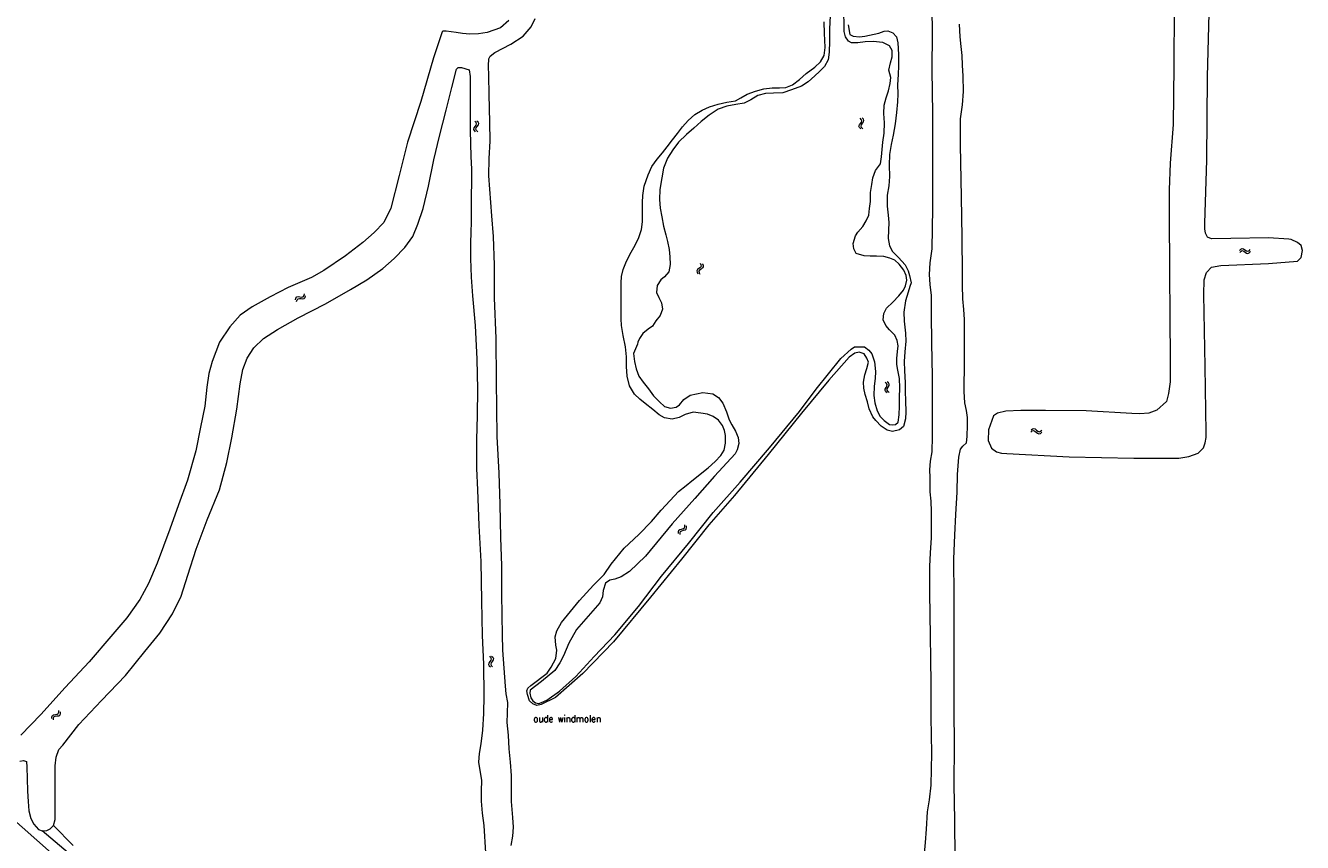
# Model space of a CAD drawing. Header units: metres. Extents: x 189705 to 199106, y 581686 to 588448.
# Tile 549 of 555: x 198279 to 198577, y 587684 to 587874. Entities that reach past the tile are written whole.
import ezdxf

# ---------------------------------------------------------------- set-up
doc = ezdxf.new("R2010")
doc.units = ezdxf.units.M
doc.layers.add('B-WA-OG-GBKN-G', color=7, linetype='Continuous', lineweight=18)
doc.styles.add('Style-STANDARD', font='STANDARD.shx')

msp = doc.modelspace()

# ---------------------------------------------------------------- linework, layer by layer
at = {"layer": 'B-WA-OG-GBKN-G'}
for p, q in [((198384.094, 587851.756), (198383.806, 587852.047)), ((198384.226, 587851.447), (198384.094, 587851.756)), ((198384.589, 587851.792), (198384.301, 587852.082)), ((198384.723, 587851.482), (198384.589, 587851.792)), ((198473.974, 587852.476), (198473.692, 587852.772)), ((198473.762, 587851.522), (198474.008, 587851.848)), ((198474.1, 587852.164), (198473.974, 587852.476)), ((198474.008, 587851.848), (198474.1, 587852.164)), ((198474.47, 587852.502), (198474.188, 587852.798)), ((198474.258, 587851.55), (198474.506, 587851.874)), ((198474.598, 587852.19), (198474.47, 587852.502)), ((198474.506, 587851.874), (198474.598, 587852.19)), ((198383.574, 587850.142), (198383.66, 587850.47)), ((198383.706, 587849.843), (198383.574, 587850.142)), ((198383.66, 587850.47), (198383.9, 587850.799)), ((198383.993, 587849.554), (198383.706, 587849.843)), ((198383.9, 587850.799), (198384.14, 587851.129)), ((198384.074, 587850.182), (198384.156, 587850.497)), ((198384.203, 587849.88), (198384.074, 587850.182)), ((198384.14, 587851.129), (198384.226, 587851.447)), ((198384.156, 587850.497), (198384.395, 587850.836)), ((198384.489, 587849.59), (198384.203, 587849.88)), ((198384.395, 587850.836), (198384.637, 587851.165)), ((198384.637, 587851.165), (198384.723, 587851.482)), ((198473.424, 587850.872), (198473.516, 587851.198)), ((198473.55, 587850.57), (198473.424, 587850.872)), ((198473.516, 587851.198), (198473.762, 587851.522)), ((198473.832, 587850.276), (198473.55, 587850.57)), ((198473.924, 587850.902), (198474.012, 587851.216)), ((198474.048, 587850.598), (198473.924, 587850.902)), ((198474.012, 587851.216), (198474.258, 587851.55)), ((198474.328, 587850.302), (198474.048, 587850.598)), ((198562.226, 587821.926), (198562.513, 587822.215)), ((198562.513, 587822.215), (198562.812, 587822.348)), ((198562.812, 587822.348), (198563.14, 587822.264)), ((198563.14, 587822.264), (198563.47, 587822.026)), ((198563.47, 587822.026), (198563.801, 587821.788)), ((198564.428, 587821.837), (198564.718, 587822.126)), ((198562.264, 587821.431), (198562.553, 587821.718)), ((198562.553, 587821.718), (198562.854, 587821.849)), ((198562.854, 587821.849), (198563.17, 587821.769)), ((198563.17, 587821.769), (198563.51, 587821.531)), ((198563.51, 587821.531), (198563.839, 587821.29)), ((198563.801, 587821.788), (198564.12, 587821.703)), ((198563.839, 587821.29), (198564.157, 587821.206)), ((198564.12, 587821.703), (198564.428, 587821.837)), ((198564.157, 587821.206), (198564.466, 587821.342)), ((198564.466, 587821.342), (198564.755, 587821.631)), ((198435.776, 587817.431), (198435.603, 587817.152)), ((198435.603, 587817.152), (198435.642, 587816.817)), ((198435.642, 587816.817), (198435.834, 587816.456)), ((198436.102, 587817.677), (198435.776, 587817.431)), ((198436.263, 587817.322), (198436.089, 587817.043)), ((198436.089, 587817.043), (198436.127, 587816.708)), ((198436.429, 587817.932), (198436.102, 587817.677)), ((198436.127, 587816.708), (198436.319, 587816.347)), ((198436.587, 587817.57), (198436.263, 587817.322)), ((198436.37, 587818.897), (198436.561, 587818.537)), ((198436.598, 587818.211), (198436.429, 587817.932)), ((198436.561, 587818.537), (198436.598, 587818.211)), ((198436.911, 587817.816), (198436.587, 587817.57)), ((198436.855, 587818.789), (198437.048, 587818.43)), ((198437.088, 587818.105), (198436.911, 587817.816)), ((198437.048, 587818.43), (198437.088, 587818.105)), ((198341.979, 587810.407), (198342.095, 587810.797)), ((198342.095, 587810.797), (198342.296, 587811.056)), ((198342.246, 587809.988), (198342.365, 587810.378)), ((198342.296, 587811.056), (198342.625, 587811.136)), ((198342.365, 587810.378), (198342.569, 587810.635)), ((198342.569, 587810.635), (198342.885, 587810.714)), ((198342.625, 587811.136), (198343.028, 587811.082)), ((198342.885, 587810.714), (198343.297, 587810.664)), ((198343.028, 587811.082), (198343.433, 587811.029)), ((198343.297, 587810.664), (198343.701, 587810.608)), ((198343.433, 587811.029), (198343.753, 587811.104)), ((198343.701, 587810.608), (198344.022, 587810.684)), ((198343.753, 587811.104), (198343.963, 587811.368)), ((198343.963, 587811.368), (198344.081, 587811.759)), ((198344.022, 587810.684), (198344.23, 587810.949)), ((198344.23, 587810.949), (198344.348, 587811.34)), ((198479.826, 587790.89), (198479.505, 587791.143)), ((198479.509, 587789.224), (198479.554, 587789.56)), ((198479.676, 587788.943), (198479.509, 587789.224)), ((198479.554, 587789.56), (198479.752, 587789.916)), ((198479.752, 587789.916), (198479.949, 587790.273)), ((198479.995, 587790.599), (198479.826, 587790.89)), ((198479.949, 587790.273), (198479.995, 587790.599)), ((198480.314, 587790.986), (198479.993, 587791.239)), ((198480, 587789.325), (198480.042, 587789.648)), ((198480.165, 587789.041), (198480, 587789.325)), ((198480.042, 587789.648), (198480.239, 587790.013)), ((198480.239, 587790.013), (198480.438, 587790.369)), ((198480.485, 587790.695), (198480.314, 587790.986)), ((198480.438, 587790.369), (198480.485, 587790.695)), ((198479.997, 587788.692), (198479.676, 587788.943)), ((198480.485, 587788.788), (198480.165, 587789.041)), ((198513.558, 587780.027), (198513.87, 587780.288)), ((198513.87, 587780.288), (198514.18, 587780.393)), ((198514.18, 587780.393), (198514.499, 587780.279)), ((198514.499, 587780.279), (198514.805, 587780.012)), ((198513.55, 587779.53), (198513.864, 587779.789)), ((198513.864, 587779.789), (198514.176, 587779.892)), ((198514.176, 587779.892), (198514.483, 587779.783)), ((198514.483, 587779.783), (198514.8, 587779.515)), ((198514.8, 587779.515), (198515.106, 587779.246)), ((198514.805, 587780.012), (198515.114, 587779.744)), ((198515.106, 587779.246), (198515.415, 587779.132)), ((198515.114, 587779.744), (198515.423, 587779.631)), ((198515.415, 587779.132), (198515.735, 587779.239)), ((198515.423, 587779.631), (198515.743, 587779.735)), ((198515.735, 587779.239), (198516.05, 587779.5)), ((198515.743, 587779.735), (198516.057, 587779.997)), ((198431.302, 587756.306), (198431.392, 587756.62)), ((198431.392, 587756.62), (198431.668, 587756.818)), ((198431.668, 587756.818), (198432.062, 587756.917)), ((198431.802, 587756.332), (198432.067, 587756.522)), ((198432.062, 587756.917), (198432.458, 587757.018)), ((198432.067, 587756.522), (198432.467, 587756.629)), ((198432.458, 587757.018), (198432.727, 587757.208)), ((198432.467, 587756.629), (198432.863, 587756.728)), ((198432.727, 587757.208), (198432.823, 587757.53)), ((198432.823, 587757.53), (198432.788, 587757.937)), ((198432.863, 587756.728), (198433.132, 587756.917)), ((198433.132, 587756.917), (198433.227, 587757.241)), ((198433.227, 587757.241), (198433.192, 587757.648)), ((198431.339, 587755.9), (198431.302, 587756.306)), ((198431.709, 587756.017), (198431.802, 587756.332)), ((198431.743, 587755.611), (198431.709, 587756.017)), ((198387.204, 587727.244), (198387.498, 587726.962)), ((198387.498, 587726.962), (198387.635, 587726.664)), ((198387.635, 587726.664), (198387.562, 587726.346)), ((198387.699, 587727.293), (198387.994, 587727.012)), ((198387.994, 587727.012), (198388.134, 587726.717)), ((198388.134, 587726.717), (198388.057, 587726.387)), ((198387.099, 587725.666), (198387.021, 587725.346)), ((198387.021, 587725.346), (198387.164, 587725.04)), ((198387.332, 587726.001), (198387.099, 587725.666)), ((198387.164, 587725.04), (198387.459, 587724.757)), ((198387.562, 587726.346), (198387.332, 587726.001)), ((198387.595, 587725.715), (198387.518, 587725.395)), ((198387.518, 587725.395), (198387.658, 587725.089)), ((198387.826, 587726.052), (198387.595, 587725.715)), ((198387.658, 587725.089), (198387.953, 587724.806)), ((198388.057, 587726.387), (198387.826, 587726.052)), ((198285.121, 587712.742), (198285.132, 587713.149)), ((198285.132, 587713.149), (198285.258, 587713.451)), ((198285.258, 587713.451), (198285.555, 587713.615)), ((198285.489, 587712.408), (198285.502, 587712.815)), ((198285.502, 587712.815), (198285.631, 587713.117)), ((198285.555, 587713.615), (198285.958, 587713.668)), ((198285.631, 587713.117), (198285.916, 587713.275)), ((198285.916, 587713.275), (198286.327, 587713.335)), ((198285.958, 587713.668), (198286.363, 587713.722)), ((198286.327, 587713.335), (198286.732, 587713.386)), ((198286.363, 587713.722), (198286.652, 587713.879)), ((198286.652, 587713.879), (198286.786, 587714.188)), ((198286.732, 587713.386), (198287.021, 587713.543)), ((198286.786, 587714.188), (198286.798, 587714.596)), ((198287.021, 587713.543), (198287.153, 587713.853)), ((198287.153, 587713.853), (198287.165, 587714.262))]:
    msp.add_line(p, q, dxfattribs=at)
at = {"layer": 'B-WA-OG-GBKN-G', "flags": 128}
for points in [[(198490.358, 587883.742), (198490.463, 587872.756), (198490.424, 587863.923), (198490.547, 587853.851), (198490.595, 587843.093), (198490.556, 587831.725), (198490.436, 587822.264), (198489.979, 587819.045), (198489.796, 587816.305), (198489.946, 587813.977), (198490.263, 587811.37), (198490.266, 587807.028), (198490.309, 587800.281)], [(198505.734, 587783.958), (198504.824, 587783.354), (198503.614, 587780.068), (198503.536, 587777.54), (198504.318, 587775.761), (198505.493, 587774.912), (198506.645, 587774.647), (198507.928, 587774.511), (198522.467, 587773.761), (198537.54, 587773.424), (198548.013, 587773.435), (198550.387, 587773.812), (198552.582, 587774.617), (198553.781, 587775.894), (198554.202, 587777.045), (198554.415, 587778.25), (198554.434, 587779.455), (198554.164, 587794.855), (198553.862, 587811.603), (198553.97, 587815.077), (198554.471, 587816.746), (198555.67, 587818.01), (198557.863, 587818.375), (198568.922, 587818.823), (198575.73, 587819.436), (198576.615, 587820.274), (198576.883, 587821.88), (198576.565, 587823.074), (198575.752, 587823.791), (198574.265, 587824.486), (198573.669, 587824.528), (198568.979, 587824.837), (198560.151, 587824.662), (198555.679, 587824.608), (198554.709, 587825.014), (198554.286, 587825.95), (198554.07, 587826.923), (198554.142, 587828.258), (198554.607, 587842.98), (198554.733, 587862.422), (198555.268, 587883.223)], [(198474.876, 587870.534), (198473.149, 587870.304), (198471.716, 587870.309), (198470.949, 587870.676), (198470.301, 587871.687), (198469.992, 587872.932), (198469.925, 587878.853)], [(198391.817, 587705.64), (198391.638, 587708.878), (198391.379, 587711.777), (198391.451, 587713.998), (198391.51, 587716.44), (198391.152, 587718.493), (198390.949, 587720.246), (198390.779, 587722.356), (198390.381, 587728.656), (198390.268, 587732.297), (198390.21, 587736.668), (198390.082, 587741.996), (198390.075, 587748.392), (198389.867, 587754.886), (198389.741, 587762.709), (198389.508, 587769.92), (198388.987, 587778.474), (198388.876, 587791.546), (198388.756, 587801.356), (198388.406, 587810.859), (198388.383, 587818.454), (198388.137, 587825.176), (198387.793, 587829.945), (198387.104, 587839.307), (198387.136, 587843.371), (198387.363, 587847.383), (198387.317, 587851.792), (198387.154, 587858.247), (198387.076, 587862.605), (198386.992, 587864.996), (198387.075, 587866.617), (198387.422, 587867.228), (198388.513, 587868.091), (198392.244, 587869.982), (198395.089, 587871.843), (198396.92, 587874.026), (198397.876, 587875.977)], [(198466.694, 587876.72), (198466.528, 587873.548), (198466.52, 587870.747), (198466.48, 587868.162), (198466.214, 587866.384), (198465.421, 587864.83), (198464.239, 587863.674), (198463.102, 587862.59), (198461.607, 587861.266), (198459.988, 587860.242), (198457.693, 587859.376), (198455.633, 587858.685), (198453.477, 587858.607), (198451.62, 587858.488), (198449.815, 587858.077), (198448.196, 587857.059), (198446.67, 587856.276), (198444.676, 587855.917), (198442.584, 587855.585), (198440.615, 587854.822), (198438.468, 587853.461), (198436.64, 587851.994), (198434.922, 587850.456), (198433.211, 587848.924), (198431.317, 587847.138), (198429.976, 587845.351), (198428.746, 587843.433), (198427.84, 587841.065), (198427.449, 587838.8), (198426.991, 587836.15), (198426.9, 587833.799), (198427.017, 587831.74), (198427.402, 587829.727), (198427.839, 587827.563)], [(198546.961, 587878.431), (198546.891, 587864.886), (198546.691, 587851.304), (198545.984, 587842.273), (198545.783, 587836), (198545.752, 587830.012), (198545.829, 587817.283), (198545.953, 587806.135), (198546.046, 587796.699), (198546.031, 587791.242), (198545.628, 587788.522), (198545.152, 587786.697), (198542.925, 587784.609), (198541.029, 587783.944), (198538.942, 587783.787), (198537.101, 587783.835), (198526.424, 587784.499), (198516.975, 587784.587), (198511.207, 587784.604), (198507.707, 587784.402), (198505.734, 587783.958)], [(198391.725, 587875.526), (198389.792, 587873.819), (198386.663, 587872.721), (198384.682, 587872.453), (198382.662, 587872.375), (198380.943, 587872.51), (198379.426, 587872.697), (198378.326, 587872.902), (198377.122, 587873.062), (198376.379, 587873.051), (198376.216, 587872.889), (198374.198, 587866.831), (198371.185, 587856.647), (198368.128, 587847.192), (198366.17, 587839.382)], [(198465.286, 587867.334), (198465.519, 587869.255), (198465.433, 587870.968), (198465.36, 587872.512), (198465.303, 587875.248)], [(198470.889, 587874.508), (198471.32, 587872.305), (198472.035, 587871.905), (198473.565, 587871.725), (198474.81, 587871.871), (198475.879, 587872.148), (198478.023, 587872.565), (198479.275, 587873.049), (198480.193, 587873.118), (198481.325, 587872.672), (198482.182, 587871.751), (198482.491, 587870.363), (198482.684, 587867.568), (198482.683, 587864.937), (198482.573, 587862.957), (198482.429, 587860.508), (198482.481, 587858.424), (198482.41, 587856.587), (198482.201, 587854.054), (198481.854, 587851.457), (198481.384, 587848.827), (198480.967, 587846.607), (198480.583, 587844.315), (198480.451, 587841.789), (198480.56, 587839.131)], [(198497.793, 587858.96), (198497.734, 587862.512), (198497.572, 587865.092), (198497.5, 587867.406), (198497.271, 587869.487), (198497.062, 587871.75), (198496.889, 587874.661)], [(198479.226, 587807.231), (198479.842, 587808.415), (198481.351, 587809.856), (198482.749, 587811.278), (198483.775, 587812.63), (198484.286, 587813.618), (198484.61, 587814.959), (198484.463, 587816.067), (198483.894, 587817.306), (198482.804, 587818.703), (198481.823, 587819.644), (198480.632, 587820.117), (198479.24, 587820.479), (198477.481, 587820.549), (198476.068, 587820.554), (198474.635, 587820.616), (198472.781, 587821.15), (198472.224, 587822.285), (198472.11, 587823.535), (198472.578, 587825.293), (198473.199, 587826.183), (198474.311, 587827.482), (198475.142, 587828.815), (198475.699, 587830.116), (198475.899, 587831.653), (198476.139, 587833.306), (198476.113, 587835.436), (198476.437, 587837.305), (198476.683, 587838.834), (198477.274, 587840.533), (198478.412, 587842.099), (198478.717, 587843.713), (198478.846, 587845.446), (198478.994, 587847.158), (198479.313, 587849.28), (198479.405, 587851.644), (198479.235, 587853.84), (198479.287, 587855.807), (198479.741, 587857.499), (198480.287, 587859.158), (198480.728, 587860.824), (198480.85, 587862.224), (198480.419, 587863.978), (198480.775, 587865.683), (198481.17, 587867.05), (198481.207, 587868.508), (198480.54, 587869.618), (198479.031, 587870.423), (198476.772, 587870.645), (198474.876, 587870.534)], [(198419.163, 587797.109), (198418.955, 587799.435), (198418.422, 587802.029), (198418.026, 587804.408), (198417.913, 587805.958), (198417.913, 587808.088), (198417.963, 587809.625), (198417.96, 587810.941), (198417.946, 587812.699), (198417.971, 587814.353), (198418.014, 587815.819), (198418.41, 587817.446), (198419.197, 587819.411), (198420.265, 587821.524), (198421.241, 587823.163), (198422.08, 587824.893), (198422.717, 587826.799), (198422.931, 587828.57), (198422.924, 587830.752), (198422.912, 587833.051), (198422.975, 587834.725), (198423.34, 587836.906), (198424.234, 587839.561), (198425.125, 587841.512), (198426.368, 587843.202), (198427.571, 587844.677), (198428.715, 587846.093), (198429.918, 587847.705), (198431.076, 587849.212), (198432.24, 587850.726), (198433.618, 587852.246), (198435.16, 587853.597), (198436.81, 587854.582), (198438.558, 587855.417), (198440.573, 587856.029), (198442.606, 587856.499), (198444.652, 587856.76), (198445.892, 587857.459), (198447.354, 587858.341), (198449.29, 587859.045), (198451.22, 587859.593), (198453.161, 587859.795), (198454.92, 587859.816), (198456.347, 587859.923), (198457.886, 587860.517), (198459.583, 587861.763), (198461.144, 587863.165), (198463.167, 587864.676), (198464.415, 587865.891), (198465.286, 587867.334)], [(198369.312, 587825.154), (198370.532, 587828.043), (198371.787, 587831.686), (198373.027, 587836.874), (198374.218, 587843.032), (198375.57, 587848.544), (198377.125, 587854.584), (198378.45, 587859.914), (198379.512, 587864.197), (198379.943, 587864.599), (198380.692, 587864.578), (198382.507, 587864.058), (198382.756, 587862.442), (198382.73, 587857.837), (198382.699, 587849.904), (198382.85, 587843.781), (198383.004, 587840.83), (198383.001, 587837.476), (198382.935, 587835.027), (198382.945, 587831.946), (198382.969, 587828.898), (198382.868, 587825.798), (198382.804, 587823.974), (198382.831, 587820.046), (198382.981, 587815.63), (198383.274, 587811.343), (198383.905, 587804.431), (198384.311, 587796.575), (198384.401, 587789.573), (198384.35, 587783.424), (198384.203, 587777.719), (198384.209, 587771.056), (198384.402, 587766.066), (198384.762, 587757.761), (198385.179, 587749.377), (198385.367, 587740.199), (198385.505, 587732.116), (198385.798, 587725.38), (198385.952, 587718.033), (198385.816, 587713.917), (198385.635, 587710.003), (198385.247, 587706.832), (198384.863, 587704.599), (198384.681, 587702.554), (198384.955, 587700.6), (198385.372, 587698.345), (198385.279, 587695.805), (198385.292, 587693.447), (198385.551, 587690.659), (198385.92, 587687.798)], [(198495.904, 587680.077), (198495.827, 587689.021), (198495.649, 587697.266), (198495.71, 587706.585), (198495.655, 587714.719), (198495.606, 587722.736), (198495.664, 587732.755), (198495.669, 587741.251), (198495.578, 587749.975), (198495.755, 587755.464), (198496.053, 587760.349), (198496.365, 587765.538), (198496.438, 587769.673), (198496.685, 587773.677), (198497.149, 587775.567), (198497.625, 587776.251), (198498.517, 587776.992), (198498.693, 587778.501), (198498.772, 587781.145), (198498.749, 587782.966), (198498.511, 587784.555), (198498.144, 587786.339), (198497.97, 587789.017), (198497.962, 587791.253), (198498.034, 587793.799), (198498.034, 587800.177), (198498.063, 587805.795), (198497.894, 587808.142), (198497.634, 587810.632), (198497.573, 587813.808), (198497.581, 587816.595), (198497.488, 587824.898), (198497.316, 587834.393), (198497.132, 587846.468), (198497.08, 587852.625), (198497.615, 587855.882), (198497.793, 587858.96)], [(198366.17, 587839.382), (198364.186, 587831.8), (198362.561, 587828.392), (198360.333, 587826.067), (198357.701, 587823.717), (198353.641, 587820.609), (198348.602, 587817.238), (198345.679, 587815.572), (198340.26, 587813.276), (198336.091, 587811.042), (198331.877, 587808.749), (198329.057, 587806.836), (198326.646, 587804.075), (198324.212, 587800.48), (198322.512, 587796.004), (198321.747, 587793.16), (198321.263, 587790.022), (198320.832, 587785.549), (198319.828, 587780.667), (198318.736, 587775.134), (198316.756, 587768.334), (198314.673, 587762.543), (198312.657, 587756.863), (198309.676, 587748.978), (198307.649, 587744.249), (198305.678, 587740.503), (198302.604, 587736.246), (198298.93, 587731.893), (198293.832, 587725.955), (198288.219, 587719.96), (198282.58, 587713.692), (198277.901, 587708.821)], [(198480.56, 587839.131), (198480.406, 587836.981), (198480.028, 587834.761), (198480.014, 587832.247), (198480.209, 587830.097), (198480.387, 587828.442), (198480.297, 587826.638), (198480.206, 587824.71), (198480.527, 587822.938), (198481.285, 587821.646), (198482.661, 587820.261), (198484.239, 587818.53), (198484.932, 587817.16), (198485.209, 587816.046), (198485.575, 587814.344), (198485.329, 587813.466)], [(198285.492, 587687.806), (198285.926, 587689.179), (198285.882, 587691.999), (198285.876, 587698.858), (198285.937, 587701.665), (198286.171, 587703.716), (198286.743, 587705.466), (198287.716, 587706.479), (198291.424, 587711.366), (198296.756, 587716.912), (198302.296, 587722.745), (198306.794, 587728.32), (198310.357, 587732.608), (198313.262, 587737.178), (198315.339, 587741.301), (198316.891, 587746.168), (198318.831, 587752.259), (198321.385, 587759.058), (198324.252, 587766.058), (198325.925, 587772.422), (198327.148, 587778.164), (198328.268, 587784.856), (198329.081, 587790.754), (198329.703, 587794.12), (198330.727, 587796.794), (198332.239, 587799.199), (198334.538, 587801.4), (198337.788, 587803.449), (198342.59, 587806.203), (198348.944, 587809.427), (198354.79, 587812.823), (198358.652, 587815.084), (198362.386, 587817.698), (198364.998, 587819.989), (198367.513, 587822.62), (198369.312, 587825.154)], [(198427.839, 587827.563), (198428.347, 587825.568), (198428.74, 587823.978), (198429.162, 587822.148), (198429.307, 587820.415), (198429.353, 587818.63), (198429.048, 587816.879), (198428.075, 587815.762), (198427.213, 587815.028), (198426.323, 587813.754), (198426.214, 587812.068), (198426.725, 587810.952), (198427.392, 587809.68), (198427.57, 587808.227), (198427.071, 587806.724), (198426.051, 587805.509), (198425.226, 587804.235), (198424.254, 587803.541), (198423.026, 587802.496), (198422.248, 587801.352), (198421.867, 587800.52), (198421.742, 587800.045), (198420.833, 587797.845), (198421.068, 587795.968)], [(198485.329, 587813.466), (198484.94, 587812.166), (198484.315, 587810.149), (198483.917, 587807.499), (198483.943, 587805.402), (198484.254, 587802.574), (198484.32, 587800.718), (198484.123, 587798.263), (198483.999, 587795.997), (198484.065, 587793.808), (198484.2, 587791.131), (198484.213, 587788.968), (198484.298, 587786.845), (198484.355, 587784.259), (198484.311, 587782.643), (198483.791, 587780.815), (198482.884, 587780.082), (198481.254, 587779.644), (198480.024, 587779.999), (198478.607, 587780.895), (198477.367, 587782.274), (198476.627, 587783.122), (198475.786, 587784.968), (198475.38, 587786.585), (198474.884, 587788.273), (198474.556, 587789.766), (198474.502, 587791.14), (198474.82, 587792.911), (198475.273, 587794.349), (198475.656, 587795.852), (198475.248, 587796.804), (198474.613, 587797.751), (198473.468, 587798.21), (198472.483, 587797.946), (198471.106, 587796.999), (198466.401, 587791.659), (198460.034, 587783.947), (198452.228, 587774.272), (198444.39, 587764.721), (198438.383, 587757.868), (198432.048, 587749.921), (198424.818, 587741.046), (198416.137, 587730.65), (198409.016, 587723.233), (198402.596, 587717.619), (198399.302, 587715.974), (198398.272, 587715.775), (198397.349, 587716.149), (198396.569, 587716.836), (198396.092, 587718.335)], [(198398.729, 587716.234), (198399.394, 587716.46), (198400.594, 587716.997), (198403.571, 587719.111), (198407.372, 587722.533), (198411.619, 587727.203), (198416.467, 587732.217), (198421.965, 587738.876), (198427.34, 587745.907), (198433.655, 587753.509), (198439.395, 587760.806), (198445.688, 587767.861), (198452.519, 587775.878), (198459.546, 587784.363), (198463.469, 587789.523), (198469.203, 587796.677), (198471.587, 587798.845), (198472.416, 587799.403), (198474.682, 587799.396), (198475.735, 587798.624), (198476.43, 587797.782), (198477.069, 587795.943), (198477.271, 587793.683), (198477.174, 587792.016), (198476.974, 587790.218), (198476.921, 587788.037), (198477.092, 587786.395), (198477.64, 587784.452), (198478.385, 587783.199), (198479.308, 587782.239), (198480.536, 587781.298), (198481.252, 587781.237), (198481.916, 587781.293), (198482.544, 587781.878), (198482.802, 587783.531), (198482.861, 587785.602), (198482.893, 587787.576), (198482.958, 587789.855), (198482.867, 587792.07), (198482.469, 587793.973), (198482.232, 587795.322), (198482.23, 587796.723), (198482.384, 587798.324), (198482.577, 587799.659), (198482.34, 587800.93), (198481.764, 587802.163), (198480.537, 587803.417), (198479.68, 587804.396), (198479.104, 587805.681), (198479.226, 587807.231)], [(198490.309, 587800.281), (198490.529, 587792.594), (198490.512, 587786.845), (198490.485, 587782.743), (198490.463, 587778.485), (198490.431, 587774.947), (198490.07, 587772.739), (198489.891, 587770.744), (198489.939, 587768.909), (198489.947, 587765.591), (198490.195, 587763.425), (198490.306, 587761.02), (198490.287, 587758.518), (198490.249, 587754.902), (198490.062, 587751.339), (198489.857, 587748.19), (198489.877, 587745.617), (198489.859, 587742.221), (198489.929, 587736.848), (198490.04, 587732.052), (198490.121, 587726.497), (198490.223, 587721.007), (198490.227, 587713.068), (198490.313, 587704.63), (198490.158, 587697.171), (198489.816, 587693.744), (198489.361, 587690.947), (198489.068, 587686.93), (198488.883, 587683.82), (198488.65, 587681.236)], [(198396.092, 587718.335), (198395.97, 587719.182), (198396.207, 587719.774), (198396.84, 587720.398), (198400.724, 587723.33), (198401.634, 587724.715), (198402.702, 587726.75), (198402.942, 587728.632), (198402.737, 587729.805), (198402.58, 587731.766), (198402.91, 587733.198), (198404.029, 587735.096), (198408.233, 587740.248), (198411.52, 587743.834), (198413.963, 587746.347), (198415.638, 587748.765), (198418.645, 587752.469), (198422.041, 587755.631), (198425.047, 587758.696), (198427.256, 587761.288), (198429.412, 587763.561), (198431.327, 587765.698), (198433.142, 587767.087), (198434.474, 587768.138), (198438.215, 587771.181), (198439.848, 587772.636), (198441.22, 587774.097), (198441.953, 587775.339), (198442.29, 587776.914), (198442.282, 587778.764), (198442.025, 587779.911), (198441.586, 587781.078), (198440.658, 587782.305), (198439.417, 587783.156), (198438.122, 587783.733), (198436.508, 587783.985), (198434.711, 587784.186), (198432.859, 587783.664), (198431.457, 587782.971), (198429.847, 587782.52), (198428.057, 587782.871), (198426.841, 587783.578), (198425.301, 587784.8), (198423.559, 587786.186), (198422.299, 587787.193), (198421.045, 587788.395), (198419.872, 587790.301), (198419.332, 587792.556), (198419.169, 587794.856), (198419.163, 587797.109)], [(198421.068, 587795.968), (198421.486, 587794.254), (198422.1, 587792.597), (198423.112, 587791.142), (198424.299, 587789.601), (198425.499, 587788.021), (198426.895, 587786.552), (198428.038, 587785.532), (198429.496, 587785.091), (198430.754, 587785.335), (198431.544, 587785.899), (198432.55, 587787.108), (198434.025, 587788.113), (198435.492, 587788.473), (198437.004, 587788.736), (198439.341, 587788.429), (198440.622, 587787.631), (198441.634, 587786.241), (198442.533, 587784.284), (198443.166, 587782.354), (198443.735, 587781.193), (198444.591, 587779.744), (198445.244, 587778.251), (198445.409, 587776.85), (198444.988, 587775.399), (198444.542, 587774.495), (198439.74, 587769.279), (198435.152, 587764.069), (198429.852, 587758.158), (198423.661, 587750.608), (198419.886, 587747.037), (198417.986, 587745.786), (198416.474, 587745.217), (198415.333, 587744.973), (198414.27, 587744.331), (198413.75, 587742.561), (198413.628, 587741.096), (198412.96, 587739.711), (198407.548, 587733.487), (198405.708, 587730.314), (198404.462, 587727.309), (198403.649, 587725.677), (198402.445, 587723.928), (198399.337, 587721.332), (198396.732, 587719.308), (198396.607, 587718.644), (198396.916, 587717.562), (198397.331, 587716.824), (198397.994, 587716.353), (198398.729, 587716.234)], [(198489.038, 587500), (198393.664, 587585.045), (198271.981, 587692.83), (198196.963, 587760.046), (198171.839, 587782.452)], [(198277.681, 587702.758), (198278.509, 587702.957), (198279.192, 587702.668), (198279.338, 587701.352), (198279.369, 587698.721), (198279.458, 587695.783), (198279.633, 587693.347), (198279.796, 587691.229), (198280.234, 587689.443), (198280.914, 587688.074), (198282.063, 587686.859), (198282.896, 587686.563)], [(198392.257, 587683.116), (198392.713, 587685.277), (198392.798, 587687.361), (198392.668, 587689.654), (198392.36, 587693.381), (198392.362, 587696.461), (198392.371, 587699.412), (198392.146, 587702.513), (198391.817, 587705.64)], [(198282.896, 587686.563), (198283.983, 587686.599), (198284.72, 587686.968), (198285.492, 587687.806)], [(198288.967, 587681.395), (198282.896, 587686.563)], [(198290.095, 587683.079), (198285.492, 587687.806)], [(198385.92, 587687.798), (198386.311, 587681.381)]]:
    msp.add_lwpolyline(points, dxfattribs=at)

# ---------------------------------------------------------------- texts
at = {"layer": 'B-WA-OG-GBKN-G', "style": 'Style-STANDARD'}
msp.add_text('oude windmolen', height=1.6, dxfattribs=at).set_placement((198397.457, 587711.88))

doc.saveas('drawing.dxf')
